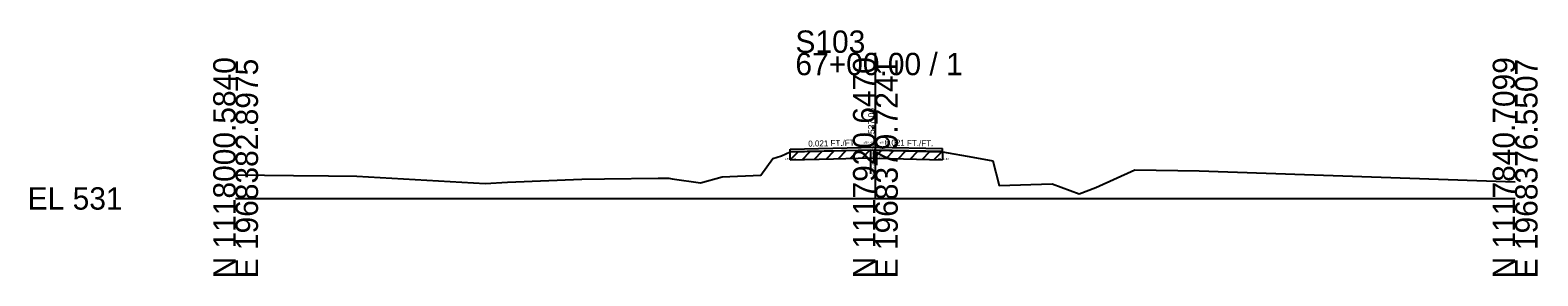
# Model space of a CAD drawing. Extents: x -26 to 163, y -10 to 24018.
# Drawn here: x -25.7 to 162.8, y 14990.3 to 15021.1 of the extents above; entities that cross this region are included whole.
import ezdxf

# ---------------------------------------------------------------- set-up
doc = ezdxf.new("R2010")
doc.units = 0
for name, color, linetype in [('RD_GPK_XS_Cell', 7, 'Continuous'), ('RD_XS_ExGround', 7, 'Continuous'), ('RD_XS_ExPaveRet', 7, 'Continuous'), ('RD_XS_Misc_Line', 7, 'Continuous'), ('RD_XS_PaveOvlay_CP', 7, 'Continuous'), ('RD_XS_TX_Elev_EX', 7, 'Continuous'), ('RD_XS_TX_ExEOP', 7, 'Continuous'), ('RD_XS_TX_Notes', 7, 'Continuous'), ('RD_XS_TX_Profile', 7, 'Continuous'), ('RD_XS_TX_Slope', 7, 'Continuous')]:
    doc.layers.add(name, color=color, linetype=linetype)

msp = doc.modelspace()

# ---------------------------------------------------------------- linework, layer by layer
at = {"layer": 'RD_GPK_XS_Cell'}
for p, q in [((80, 15000), (80, 15018.23)), ((0, 15000), (80, 15000)), ((80, 15000), (160, 15000))]:
    msp.add_line(p, q, dxfattribs=at)
at = {"layer": 'RD_XS_ExGround'}
msp.add_lwpolyline([(0, 15002.96), (7.25, 15002.87), (11.63, 15002.84), (15.17, 15002.77), (25.37, 15002.21), (31.19, 15001.89), (34, 15002.02), (43.31, 15002.41), (46.14, 15002.45), (52.82, 15002.55), (54.18, 15002.53), (54.59, 15002.47), (58.15, 15001.95), (60.83, 15002.72), (65.67, 15002.92), (67.18, 15005.01), (68.24, 15005.34), (69.33, 15005.82), (74.75, 15005.95), (79.38, 15006.08), (80, 15006.06), (83.51, 15005.95), (88.41, 15005.82), (92.2, 15005.17), (94.67, 15004.73), (95.48, 15001.64), (102.1, 15001.85), (105.47, 15000.58), (107.57, 15001.37), (112.46, 15003.59), (120.47, 15003.45), (160, 15002.1)], dxfattribs=at)
at = {"layer": 'RD_XS_ExPaveRet'}
for p, q in [((69.33, 15004.82), (70.36, 15005.84)), ((69.33, 15004.82), (69.33, 15005.82)), ((70.83, 15004.85), (71.86, 15005.88)), ((72.33, 15004.89), (73.36, 15005.92)), ((73.83, 15004.93), (74.86, 15005.96)), ((75.33, 15004.97), (76.36, 15006)), ((76.83, 15005.01), (77.86, 15006.04)), ((78.33, 15005.05), (79.36, 15006.08)), ((79.83, 15005.06), (80.8, 15006.04)), ((81.33, 15005.02), (82.3, 15005.99)), ((82.83, 15004.97), (83.8, 15005.95)), ((84.33, 15004.93), (85.3, 15005.9)), ((85.83, 15004.89), (86.8, 15005.86)), ((87.33, 15004.85), (88.3, 15005.82)), ((88.41, 15005.82), (88.41, 15004.82)), ((69.33, 15004.82), (74.75, 15004.95)), ((74.75, 15004.95), (79.38, 15005.08)), ((79.38, 15005.08), (80, 15005.06)), ((80, 15005.06), (83.51, 15004.95)), ((83.51, 15004.95), (88.41, 15004.82))]:
    msp.add_line(p, q, dxfattribs=at)
at = {"layer": 'RD_XS_Misc_Line'}
msp.add_line((79.38, 15006.08), (79.38, 15003.08), dxfattribs=at)
at = {"layer": 'RD_XS_PaveOvlay_CP'}
for p, q in [((69.33, 15006.19), (80, 15006.41)), ((69.33, 15005.82), (69.33, 15006.19)), ((80, 15006.06), (69.33, 15005.84)), ((80, 15006.41), (88.41, 15006.24)), ((88.41, 15005.88), (80, 15006.06)), ((88.41, 15005.82), (88.41, 15006.24))]:
    msp.add_line(p, q, dxfattribs=at)

# ---------------------------------------------------------------- texts
at = {"layer": 'RD_GPK_XS_Cell'}
for s, p in [('S103', (70, 15018.23)), ('67+00.00 / 1', (70, 15015.43)), ('EL 531', (-26, 14998.6))]:
    msp.add_text(s, height=2.8, dxfattribs=at).set_placement(p)
for s, p in [('N 1118000.5840', (0, 14990)), ('E 1968382.8975', (2.8, 14990)), ('N 1117920.6470', (80, 14990)), ('E 1968379.7241', (82.8, 14990)), ('N 1117840.7099', (160, 14990)), ('E 1968376.5507', (162.8, 14990))]:
    msp.add_text(s, height=2.8, rotation=90, dxfattribs=at).set_placement(p)
at = {"layer": 'RD_XS_TX_Elev_EX'}
msp.add_text('537.06', height=0.8, rotation=90, dxfattribs=at).set_placement((79.9, 15008.06))
at = {"layer": 'RD_XS_TX_ExEOP'}
for s, p in [('EOP-L', (69.28, 15006.19)), ('EOP-R', (88.36, 15006.24))]:
    msp.add_text(s, height=0.1, rotation=270, dxfattribs=at).set_placement(p)
at = {"layer": 'RD_XS_TX_Notes'}
for s, p in [('Elev. @CL = 537.41', (78.49, 15006.91)), (' dE= 0.35', (79.29, 15005.06)), (' dE= 0.37', (68.62, 15004.82)), (' dE= 0.42', (87.69, 15004.82))]:
    msp.add_text(s, height=0.25, dxfattribs=at).set_placement(p)
msp.add_text(' Min. Distance @CP = -0.03', height=0.25, rotation=270, dxfattribs=at).set_placement((79.63, 15007.17))
at = {"layer": 'RD_XS_TX_Profile'}
msp.add_text('CL', height=0.25, dxfattribs=at).set_placement((79.77, 15006.41))
at = {"layer": 'RD_XS_TX_Slope'}
for rotation, p in [(1.1916, (71.61, 15006.49)), (358.8084, (81.16, 15006.64))]:
    msp.add_text('0.021 FT./FT.', height=0.75, rotation=rotation, dxfattribs=at).set_placement(p)

doc.saveas('drawing.dxf')
